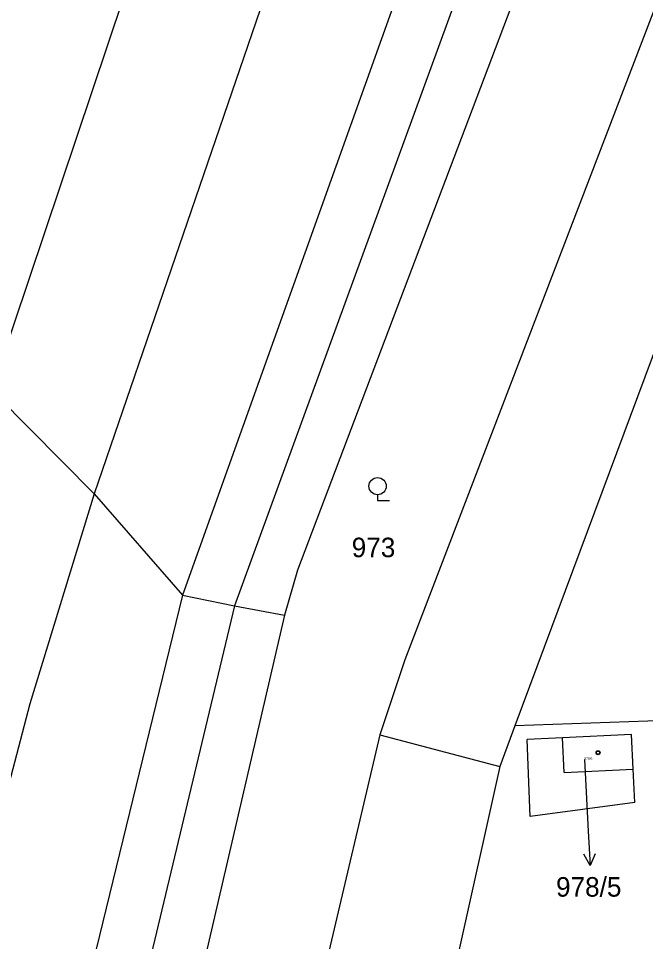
# Model space of a CAD drawing. Extents: x -593183 to -588034, y -1130415 to -1124994.
# Drawn here: x -591341.4 to -591286.9, y -1129085.7 to -1129005.4 of the extents above; entities that cross this region are included whole.
import ezdxf

# ---------------------------------------------------------------- set-up
doc = ezdxf.new("R2010")
doc.units = 0
for name, color, linetype in [('Vrstva 1', 7, 'Continuous'), ('Vrstva 16', 7, 'Continuous'), ('Vrstva 18', 7, 'Continuous'), ('Vrstva 19', 7, 'Continuous'), ('Vrstva 25', 7, 'Continuous'), ('Vrstva 4', 7, 'Continuous')]:
    doc.layers.add(name, color=color, linetype=linetype)

msp = doc.modelspace()

# ---------------------------------------------------------------- linework, layer by layer
at = {"layer": 'Vrstva 1'}
for p, q in [((-591301.21, -1128948.55), (-591334.86, -1129046.79)), ((-591298.3, -1128974.83), (-591327.17, -1129055.6)), ((-591293.42, -1128976.43), (-591322.65, -1129056.55)), ((-591288.59, -1128978.01), (-591317.17, -1129053.44)), ((-591277.46, -1128982.03), (-591307.81, -1129061.25)), ((-591268.23, -1128986.43), (-591298.24, -1129066.98)), ((-591330.63, -1128998.65), (-591343.79, -1129037.78)), ((-591343.79, -1129037.78), (-591334.86, -1129046.79)), ((-591334.86, -1129046.79), (-591340.45, -1129065.08)), ((-591334.86, -1129046.79), (-591327.17, -1129055.6)), ((-591317.17, -1129053.44), (-591318.3, -1129057.34)), ((-591327.17, -1129055.6), (-591348.74, -1129144.05)), ((-591327.17, -1129055.6), (-591322.65, -1129056.55)), ((-591322.65, -1129056.55), (-591342.99, -1129141.53)), ((-591322.65, -1129056.55), (-591318.3, -1129057.34)), ((-591318.3, -1129057.34), (-591337.26, -1129139.03)), ((-591307.81, -1129061.25), (-591309.98, -1129067.77)), ((-591340.45, -1129065.08), (-591352.7, -1129111.6)), ((-591276.02, -1129066.18), (-591298.24, -1129066.98)), ((-591298.24, -1129066.98), (-591299.56, -1129070.53)), ((-591309.98, -1129067.77), (-591326.14, -1129136.24)), ((-591309.98, -1129067.77), (-591299.56, -1129070.53)), ((-591294.1, -1129068.03), (-591297.17, -1129068.17)), ((-591288.08, -1129067.74), (-591294.1, -1129068.03)), ((-591287.94, -1129070.75), (-591288.08, -1129067.74)), ((-591296.92, -1129074.87), (-591297.17, -1129068.17)), ((-591299.56, -1129070.53), (-591313.01, -1129130.92)), ((-591287.8, -1129073.66), (-591287.94, -1129070.75)), ((-591287.8, -1129073.66), (-591296.92, -1129074.87))]:
    msp.add_line(p, q, dxfattribs=at)
at = {"layer": 'Vrstva 16'}
msp.add_line((-591292.19, -1129069.92), (-591291.86, -1129076.13), dxfattribs=at)
at = {"layer": 'Vrstva 25'}
for p, q in [((-591310.19, -1129046.88), (-591310.19, -1129047.38)), ((-591310.19, -1129047.38), (-591309.167, -1129047.38)), ((-591291.86, -1129076.13), (-591291.7, -1129079.126))]:
    msp.add_line(p, q, dxfattribs=at)
msp.add_lwpolyline([(-591291.254, -1129078.101), (-591291.7, -1129079.126), (-591292.253, -1129078.154)], dxfattribs=at)
for centre, radius in [((-591310.19, -1129046.13), 0.75), ((-591291, -1129069.32), 0.175), ((-591291, -1129069.32), 0.15)]:
    msp.add_circle(centre, radius, dxfattribs=at)
at = {"layer": 'Vrstva 4'}
for q in [(-591294.1, -1129068.03), (-591287.94, -1129070.75)]:
    msp.add_line((-591293.96, -1129071.03), q, dxfattribs=at)

# ---------------------------------------------------------------- texts
at = {"layer": 'Vrstva 16'}
msp.add_text('978/5', height=1.7, dxfattribs=at).set_placement((-591294.659, -1129081.84))
at = {"layer": 'Vrstva 18'}
msp.add_text('973', height=1.7, dxfattribs=at).set_placement((-591312.44, -1129052.31))
at = {"layer": 'Vrstva 19'}
msp.add_text('978/5', height=0.2, dxfattribs=at).set_placement((-591292.19, -1129069.92))

doc.saveas('drawing.dxf')
